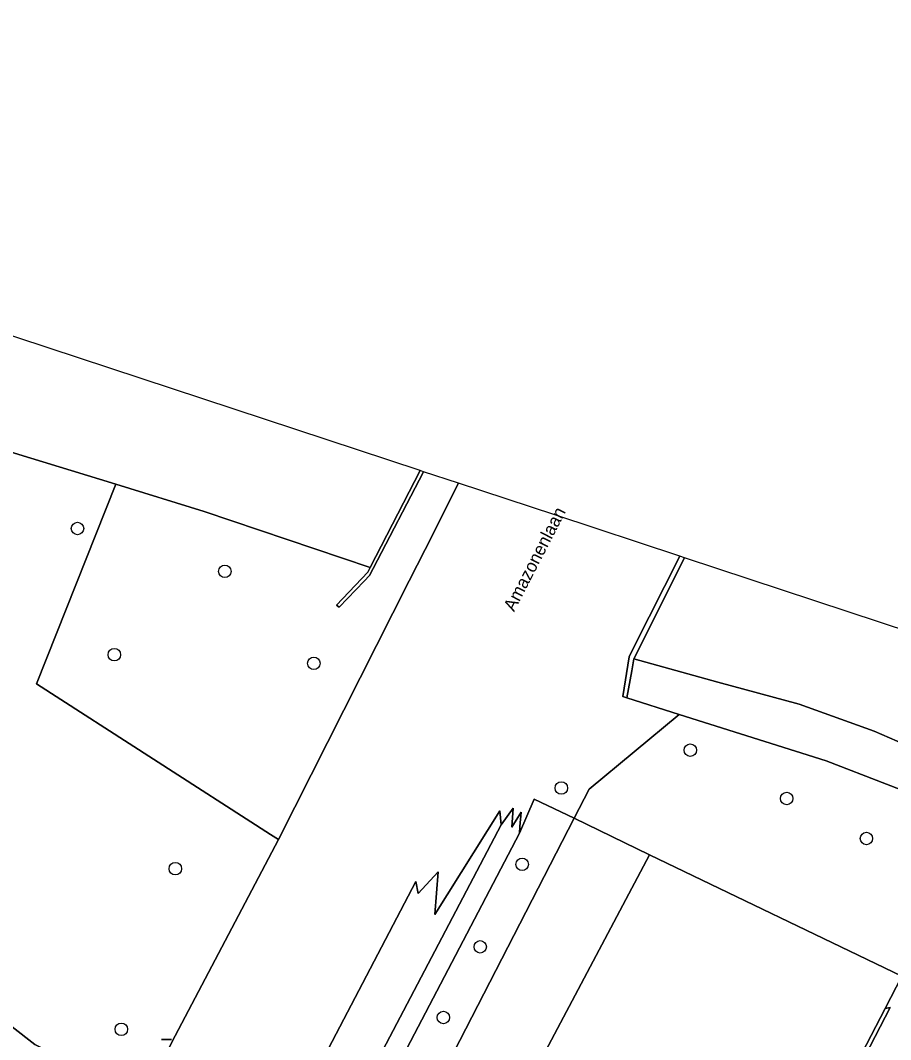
# Model space of a CAD drawing. Extents: x 161848 to 162726, y 385382 to 386521.
# Drawn here: x 162541 to 162609.3, y 385534.3 to 385614.3 of the extents above; entities that cross this region are included whole.
import ezdxf

# ---------------------------------------------------------------- set-up
doc = ezdxf.new("R2010")
doc.units = 0
for name, color, linetype in [('IMGEO_Boom', 7, 'Continuous'), ('IMGEO_Fietspad_gesloten', 7, 'Continuous'), ('IMGEO_Groenvoorziening', 7, 'Continuous'), ('IMGEO_Hek', 7, 'Continuous'), ('IMGEO_Loofbos', 7, 'Continuous'), ('IMGEO_Muur', 7, 'Continuous'), ('IMGEO_Oever', 7, 'Continuous'), ('IMGEO_Openbare_ruimte_label', 7, 'Continuous'), ('IMGEO_Parkeervlak_gesloten', 7, 'Continuous'), ('IMGEO_Rijbaan_lokaal_open', 7, 'Continuous'), ('IMGEO_Terreindeel_zand', 7, 'Continuous'), ('IMGEO_Voetpad_open', 7, 'Continuous'), ('IMGEO_Waterloop', 7, 'Continuous'), ('IMGEO_Wegwijzer', 7, 'Continuous')]:
    doc.layers.add(name, color=color, linetype=linetype)

msp = doc.modelspace()

# ---------------------------------------------------------------- linework, layer by layer
at = {"layer": 'IMGEO_Boom'}
for centre in [(162545.503, 385574.452), (162557.064, 385571.09), (162548.394, 385564.553), (162564.036, 385563.877), (162593.564, 385557.06), (162583.453, 385554.085), (162601.123, 385553.265), (162607.378, 385550.124), (162553.182, 385547.753), (162580.377, 385548.096), (162577.09, 385541.624), (162574.202, 385536.072), (162548.939, 385535.151)]:
    msp.add_circle(centre, 0.489, dxfattribs=at)
at = {"layer": 'IMGEO_Fietspad_gesloten'}
for points in [[(162578.739, 385551.202), (162578.614, 385552.297), (162573.531, 385544.171), (162573.803, 385547.505), (162572.215, 385545.805), (162572.036, 385546.761), (162562.199, 385527.947), (162556.467, 385516.741), (162537.23, 385478.985), (162534.335, 385473.329), (162530.814, 385466.933), (162528.019, 385461.045)], [(162530.701, 385457.591), (162538.332, 385472.709), (162559.885, 385515.266), (162578.739, 385551.202)]]:
    msp.add_lwpolyline(points, dxfattribs=at)
at = {"layer": 'IMGEO_Groenvoorziening'}
msp.add_lwpolyline([(162538.336, 385536.905), (162542.165, 385533.965), (162550.631, 385529.653), (162550.849, 385530.067), (162553.164, 385534.631), (162561.257, 385550.045), (162560.63, 385550.448), (162542.29, 385562.253), (162548.505, 385577.924), (162536.104, 385581.739), (162500, 385593.238), (162479.406, 385599.797), (162476.971, 385587.253), (162484.254, 385584.283), (162487.85, 385582.497), (162493.782, 385579.117), (162500, 385575.013), (162507.332, 385569.904), (162515.688, 385563.43)], dxfattribs=at)
for points in [[(162572.645, 385578.914), (162568.699, 385571.314), (162568.412, 385570.762), (162568, 385570.334), (162566.019, 385568.277), (162565.826, 385568.432), (162568.283, 385571.032), (162568.469, 385571.393), (162555.426, 385575.795), (162548.505, 385577.924), (162542.29, 385562.253), (162560.63, 385550.448), (162561.257, 385550.045), (162571.519, 385570.337), (162572.767, 385572.804), (162575.381, 385578.011)], [(162563.469, 385510.865), (162564.157, 385512.203), (162584.448, 385551.708), (162581.319, 385553.22), (162580.168, 385550.533), (162561.333, 385514.5), (162539.455, 385471.324), (162537.625, 385467.649), (162538.11, 385467.42), (162538.087, 385467.355), (162540.528, 385466.202), (162540.691, 385466.519), (162544.946, 385474.804)], [(162590.354, 385548.854), (162584.448, 385551.708), (162564.157, 385512.203), (162564.872, 385511.824), (162565.956, 385511.246), (162569.471, 385509.373), (162569.622, 385509.67)], [(162618.545, 385431.055), (162654.53, 385502.99), (162659.416, 385512.756), (162660.637, 385515.198), (162614.479, 385538.125), (162610.157, 385539.315), (162608.843, 385536.777), (162609.229, 385536.874), (162590.174, 385500), (162567.423, 385455.972), (162592.776, 385442.676), (162592.934, 385442.939), (162594.319, 385442.238), (162594.197, 385442.018), (162617.881, 385429.726)]]:
    msp.add_lwpolyline(points, close=True, dxfattribs=at)
at = {"layer": 'IMGEO_Hek'}
for points in [[(162584.448, 385551.708), (162585.623, 385553.995)], [(162564.157, 385512.203), (162584.448, 385551.708)]]:
    msp.add_lwpolyline(points, dxfattribs=at)
at = {"layer": 'IMGEO_Loofbos'}
msp.add_lwpolyline([(162618.406, 385550.718), (162604.223, 385556.216), (162592.684, 385559.869), (162585.623, 385553.995), (162584.448, 385551.708), (162590.354, 385548.854), (162610.157, 385539.315), (162614.479, 385538.125)], dxfattribs=at)
at = {"layer": 'IMGEO_Muur'}
for points in [[(162572.645, 385578.914), (162572.379, 385579.002), (162568.469, 385571.393), (162568.283, 385571.032), (162565.826, 385568.432), (162566.019, 385568.277), (162568, 385570.334), (162568.412, 385570.762), (162568.699, 385571.314)], [(162593.099, 385572.164), (162592.749, 385572.279), (162592.749, 385572.279), (162589.146, 385565.135), (162588.773, 385564.395), (162588.278, 385561.266), (162588.588, 385561.166), (162588.967, 385563.281), (162589.138, 385564.233)]]:
    msp.add_lwpolyline(points, close=True, dxfattribs=at)
at = {"layer": 'IMGEO_Oever'}
msp.add_lwpolyline([(162624.415, 385550.742), (162614.607, 385555.659), (162607.984, 385558.548), (162602.091, 385560.661), (162595.716, 385562.392), (162589.138, 385564.233), (162588.967, 385563.281), (162588.588, 385561.166), (162592.684, 385559.869), (162604.223, 385556.216), (162618.406, 385550.718), (162660.776, 385526.822), (162665.236, 385524.391), (162666.646, 385527.209), (162648.732, 385537.372)], close=True, dxfattribs=at)
at = {"layer": 'IMGEO_Parkeervlak_gesloten'}
msp.add_lwpolyline([(162608.843, 385536.777), (162610.157, 385539.315), (162590.354, 385548.854), (162569.622, 385509.67), (162569.471, 385509.373), (162550.233, 385472.064), (162552.687, 385470.791), (162554.087, 385470.064), (162557.267, 385468.512), (162562.476, 385465.86), (162565.621, 385464.302), (162569.965, 385462.15), (162569.529, 385461.362), (162568.357, 385459.242), (162566.804, 385456.433), (162566.608, 385456.079), (162567.126, 385455.834), (162590.402, 385501.158)], close=True, dxfattribs=at)
at = {"layer": 'IMGEO_Rijbaan_lokaal_open'}
msp.add_lwpolyline([(162542.165, 385533.965), (162538.336, 385536.905), (162532.399, 385541.463), (162532.816, 385540.973), (162529.486, 385535.512), (162530.442, 385535.198), (162535.739, 385532.489), (162535.745, 385532.486), (162543.152, 385528.698), (162548.65, 385525.885), (162548.714, 385526.011), (162550.631, 385529.653)], close=True, dxfattribs=at)
at = {"layer": 'IMGEO_Terreindeel_zand'}
for points in [[(162575.381, 385578.011), (162572.767, 385572.804), (162571.519, 385570.337), (162561.257, 385550.045), (162553.164, 385534.631), (162550.849, 385530.067)], [(162562.199, 385527.947), (162572.036, 385546.761), (162572.215, 385545.805), (162573.803, 385547.505), (162573.531, 385544.171), (162578.614, 385552.297), (162578.739, 385551.202), (162579.681, 385552.499), (162579.567, 385551.024), (162580.293, 385552.204), (162580.207, 385551.059), (162580.168, 385550.533), (162581.319, 385553.22), (162584.448, 385551.708), (162585.623, 385553.995), (162592.684, 385559.869), (162588.588, 385561.166), (162588.278, 385561.266), (162588.773, 385564.395), (162589.146, 385565.135), (162592.749, 385572.279), (162592.749, 385572.279), (162582.938, 385575.517), (162575.381, 385578.011)]]:
    msp.add_lwpolyline(points, dxfattribs=at)
at = {"layer": 'IMGEO_Voetpad_open'}
for points in [[(162580.168, 385550.533), (162580.207, 385551.059), (162580.293, 385552.204), (162579.567, 385551.024), (162579.681, 385552.499), (162578.739, 385551.202), (162559.885, 385515.266), (162538.332, 385472.709), (162530.701, 385457.591)], [(162531.766, 385456.094), (162535.386, 385463.291), (162536.442, 385462.75), (162536.464, 385462.816), (162538.087, 385467.355), (162538.11, 385467.42), (162537.625, 385467.649), (162539.455, 385471.324), (162561.333, 385514.5), (162580.168, 385550.533)]]:
    msp.add_lwpolyline(points, dxfattribs=at)
msp.add_lwpolyline([(162567.126, 385455.834), (162565.593, 385452.849), (162565.761, 385452.757), (162567.307, 385455.748), (162567.423, 385455.972), (162590.174, 385500), (162609.229, 385536.874), (162608.843, 385536.777), (162590.402, 385501.158)], close=True, dxfattribs=at)
at = {"layer": 'IMGEO_Waterloop'}
for points in [[(162572.379, 385579.002), (162470.166, 385612.732), (162460.073, 385614.335), (162460.073, 385614.334), (162459.478, 385606.083), (162479.406, 385599.797), (162500, 385593.238), (162536.104, 385581.739), (162548.505, 385577.924), (162555.426, 385575.795), (162568.469, 385571.393)], [(162593.099, 385572.164), (162589.138, 385564.233), (162595.716, 385562.392), (162602.091, 385560.661), (162607.984, 385558.548), (162614.607, 385555.659), (162624.415, 385550.742), (162648.732, 385537.372), (162666.646, 385527.209), (162697.825, 385509.521), (162698.689, 385509.152), (162700.727, 385508.282), (162703.608, 385507.777), (162708.479, 385508.887), (162710.349, 385508.852), (162711.428, 385508.832), (162713.067, 385508.45), (162714.409, 385507.695), (162715.643, 385511.186), (162716.185, 385512.718), (162621.241, 385562.877)]]:
    msp.add_lwpolyline(points, close=True, dxfattribs=at)
at = {"layer": 'IMGEO_Wegwijzer'}
for p, q in [((162552.096, 385534.341), (162552.886, 385534.341)), ((162552.886, 385534.341), (162552.096, 385534.341))]:
    msp.add_line(p, q, dxfattribs=at)

# ---------------------------------------------------------------- texts
at = {"layer": 'IMGEO_Openbare_ruimte_label'}
msp.add_text('Amazonenlaan', height=1, rotation=62.74313, dxfattribs=at).set_placement((162579.746, 385567.87))

doc.saveas('drawing.dxf')
